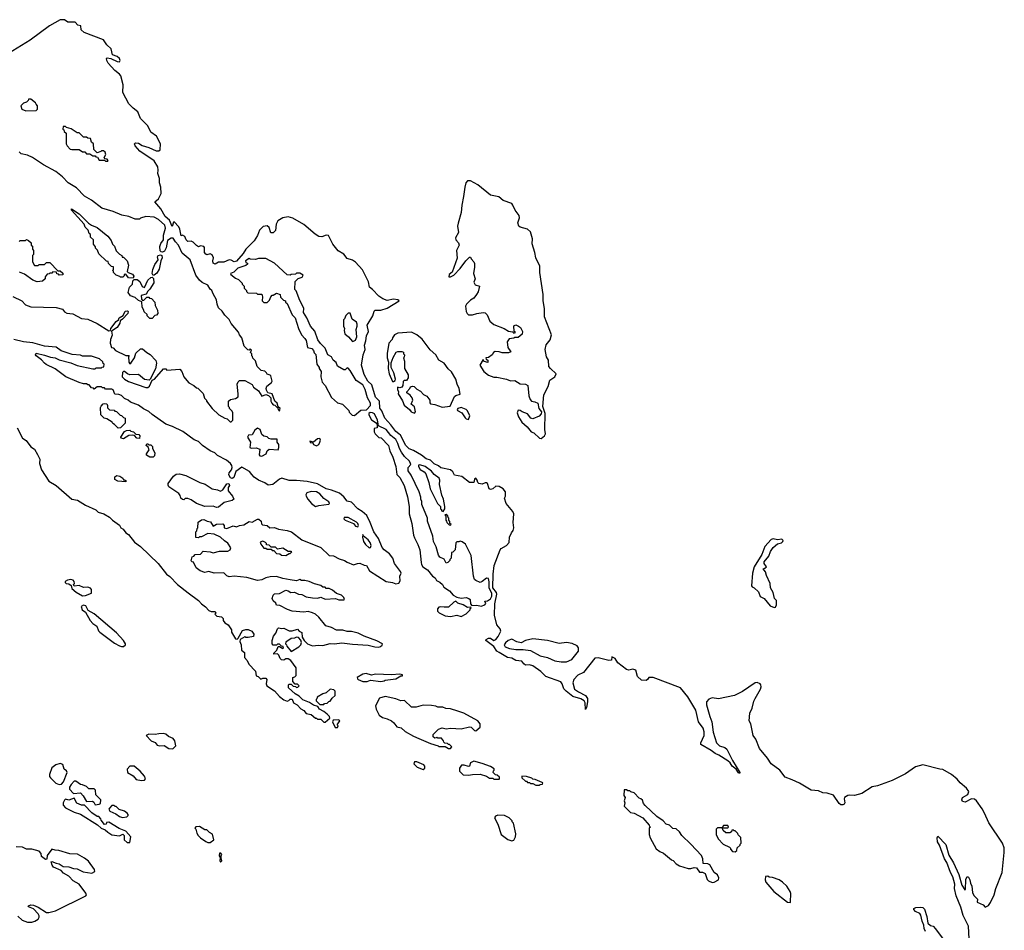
# Model space of a CAD drawing. Extents: x 2386423 to 2568864, y 578392 to 761999.
# Tile 395 of 454: x 2552680 to 2562016, y 670107 to 678742. Entities that reach past the tile are written whole.
import ezdxf

# ---------------------------------------------------------------- set-up
doc = ezdxf.new("R2010")
doc.units = 0

msp = doc.modelspace()

# ---------------------------------------------------------------- linework, layer by layer
at = {"layer": '0CON05XD'}
for points in [[(2561681.4, 670025), (2561675.5, 670145), (2561626.7, 670246.7), (2561604, 670325), (2561559.2, 670435), (2561542.9, 670505), (2561548.2, 670545), (2561528.1, 670615), (2561505.7, 670655), (2561470.5, 670750.5), (2561450, 670785), (2561401.4, 670915), (2561384, 670945), (2561380, 670985), (2561385, 671000), (2561460.4, 670920.5), (2561491.2, 670821.2), (2561533.6, 670746.4), (2561586, 670635), (2561614.2, 670535), (2561641.7, 670491.7), (2561646.7, 670495), (2561651.7, 670588.3), (2561665, 670617.5), (2561675, 670612.5), (2561688, 670585), (2561694, 670555), (2561708.6, 670525), (2561716, 670465), (2561727.3, 670437.3), (2561761.7, 670401.7), (2561760, 670375), (2561815, 670348.8), (2561835, 670327.5), (2561865, 670342), (2561885, 670370.8), (2561920, 670445), (2561935.4, 670505), (2561994.6, 670655), (2562016.1, 670845), (2562015, 670890), (2561997.9, 670935), (2561870.8, 671125), (2561827.2, 671217.2), (2561805, 671260), (2561753.3, 671335), (2561735, 671352.2), (2561705, 671354.4), (2561645, 671320.8), (2561620, 671330), (2561613.8, 671345), (2561618.8, 671365), (2561670, 671395), (2561679.4, 671425), (2561658.6, 671455), (2561596.2, 671505), (2561568.9, 671538.9), (2561515, 671584.2), (2561432.3, 671632.3), (2561405, 671634.4), (2561245, 671677.8), (2561175, 671658.1), (2561079, 671591), (2560951.4, 671528.6), (2560815, 671478), (2560763.1, 671466.8), (2560665, 671403.8), (2560595, 671384.7), (2560548.6, 671388.6), (2560531.5, 671385), (2560502.2, 671365), (2560498.5, 671355), (2560504.6, 671315), (2560497.1, 671302.9), (2560484.6, 671295.4), (2560465, 671296.2), (2560449.4, 671309.4), (2560397.9, 671387.9), (2560335, 671407.6), (2560295, 671411.1), (2560255, 671430), (2560185, 671436.3), (2560075, 671501.9), (2560005.5, 671535.5), (2559938.3, 671558.3), (2559886.9, 671626.9), (2559805.8, 671685), (2559770.3, 671740.2), (2559695, 671832.1), (2559658.8, 671918.8), (2559633.5, 671955), (2559612.6, 672065), (2559597.1, 672095), (2559603.2, 672165), (2559625.3, 672215), (2559640.2, 672279.8), (2559652.5, 672305), (2559705, 672394), (2559710, 672415), (2559708.1, 672435), (2559700.8, 672445), (2559671.7, 672458.3), (2559655, 672452.9), (2559535, 672372.8), (2559457.7, 672332.3), (2559305, 672302.5), (2559245, 672312), (2559215, 672299.6), (2559193.3, 672275), (2559192, 672245), (2559223.7, 672133.7), (2559243.8, 672085), (2559256.1, 671986.1), (2559287.8, 671885), (2559315, 671855.7), (2559365, 671840), (2559383.8, 671825), (2559437.6, 671717.6), (2559508, 671605), (2559506, 671594), (2559495, 671601.2), (2559474.3, 671634.3), (2559435, 671662.5), (2559416.6, 671696.6), (2559394.2, 671715), (2559308.4, 671768.4), (2559273.3, 671783.3), (2559235, 671813.5), (2559140, 671870), (2559138.1, 671885), (2559169.6, 671955), (2559169.2, 671990.8), (2559160.4, 672025), (2559116.2, 672085), (2559091.8, 672195), (2559015, 672321.5), (2558946.4, 672406.4), (2558685, 672506), (2558644.4, 672505.6), (2558633.3, 672485), (2558620, 672475), (2558575, 672480.4), (2558538.8, 672515), (2558522.9, 672575), (2558495, 672584.6), (2558455, 672574.6), (2558435, 672580.8), (2558352.5, 672645), (2558325, 672686), (2558295, 672700), (2558290, 672670), (2558265, 672665.8), (2558165, 672689.7), (2558135, 672687.5), (2558026.9, 672553.1), (2557973.3, 672526.7), (2557934.6, 672485), (2557923.8, 672455), (2557941.1, 672395), (2557977.4, 672367.4), (2558044.3, 672335), (2558064.5, 672305), (2558065.5, 672275), (2558055, 672220), (2558045, 672200), (2558040.8, 672265), (2558032.1, 672282.1), (2558001.3, 672301.3), (2557925, 672324.7), (2557860.4, 672375), (2557838.3, 672398.3), (2557823.9, 672445), (2557812.1, 672462.1), (2557668.9, 672515), (2557620.9, 672560.9), (2557545, 672614.6), (2557515, 672624.5), (2557475, 672621.9), (2557460.6, 672635), (2557440.7, 672660.7), (2557385, 672664.4), (2557345, 672688.9), (2557305, 672694), (2557225, 672740.8), (2557204.2, 672755), (2557175, 672796.9), (2557100, 672855), (2557102, 672865), (2557125, 672878.2), (2557145, 672876.2), (2557175, 672856.7), (2557195, 672863.6), (2557217.1, 672892.9), (2557243, 672945), (2557237.3, 672967.3), (2557204.8, 673005), (2557182.1, 673095), (2557185.5, 673204.5), (2557202.7, 673295), (2557199.5, 673309.5), (2557166, 673355), (2557168.8, 673485), (2557178.6, 673565), (2557234.5, 673715), (2557245, 673728.3), (2557294.6, 673755), (2557320.5, 673785), (2557323.4, 673835), (2557344.5, 673875.5), (2557360.3, 673899.7), (2557367, 673923.1), (2557360, 673975), (2557366.9, 674055), (2557357.2, 674077.2), (2557291.8, 674155), (2557277.5, 674205), (2557287.5, 674225), (2557287.5, 674265), (2557263.3, 674295), (2557225, 674316), (2557195, 674318.8), (2557167.6, 674292.4), (2557145, 674287.1), (2557132.9, 674295), (2557115, 674343.3), (2557105, 674350), (2557095, 674351.2), (2557065, 674336.7), (2557034.1, 674344.1), (2557022.5, 674355), (2557018.8, 674375), (2557005, 674393.3), (2556993.8, 674385), (2556986.2, 674353.8), (2556945, 674354.6), (2556871, 674411), (2556803.3, 674423.3), (2556785.5, 674455), (2556763.8, 674473.8), (2556672.1, 674492.1), (2556651.8, 674511.8), (2556611.4, 674531.4), (2556575, 674565.7), (2556535, 674576.9), (2556491.5, 674611.5), (2556415, 674655.6), (2556372.7, 674672.7), (2556342.2, 674705), (2556291.7, 674801.7), (2556275, 674815.6), (2556245, 674838.8), (2556200.6, 674900.6), (2556142.2, 674965), (2556113, 675033), (2556095, 675060), (2556092, 675125), (2556055, 675162.5), (2556018.3, 675278.3), (2555982.5, 675315), (2555946.4, 675376.4), (2555920, 675465), (2555935.4, 675565), (2555954.5, 675615), (2555950, 675655), (2555963.5, 675696.5), (2555968.1, 675745), (2555985.8, 675785), (2555975.8, 675845), (2556027.3, 675935), (2556040, 675980), (2556051.7, 675988.3), (2556105, 675988.2), (2556163.4, 676006.6), (2556278, 676075), (2556266.7, 676085), (2556225, 676093.1), (2556165, 676081.1), (2556124.2, 676095), (2556085, 676121.5), (2556025.3, 676185.3), (2555996.7, 676206.7), (2555986.5, 676256.5), (2555930.9, 676370.9), (2555864, 676444), (2555835, 676461.8), (2555785, 676478.2), (2555755, 676518.2), (2555700.8, 676550.8), (2555647.9, 676615), (2555608.8, 676695), (2555585, 676698.2), (2555545, 676684.1), (2555515, 676687.4), (2555480.1, 676710.1), (2555375, 676801.1), (2555270.5, 676860.5), (2555225, 676872), (2555175, 676862), (2555128.6, 676835), (2555113, 676805), (2555105.3, 676744.7), (2555085, 676721.2), (2555062.2, 676722.2), (2555045, 676771.4), (2555025, 676786.4), (2554989.1, 676780.9), (2554953.6, 676745), (2554933.4, 676696.6), (2554902.1, 676645), (2554824.7, 676565.3), (2554799.2, 676525), (2554735, 676453.1), (2554715, 676447.5), (2554685, 676462), (2554665, 676464), (2554615, 676442), (2554565, 676442.5), (2554535, 676423.8), (2554515, 676433.3), (2554510, 676455), (2554517.5, 676485), (2554503.9, 676513.9), (2554485, 676523.3), (2554455, 676512.5), (2554445, 676517.5), (2554432.5, 676535), (2554433, 676583), (2554425, 676592.5), (2554395, 676597.5), (2554375, 676590), (2554355, 676600), (2554325, 676632.5), (2554305, 676642.5), (2554275, 676640), (2554260, 676655), (2554246.4, 676686.4), (2554225, 676700), (2554211.7, 676691.7), (2554200, 676755), (2554188.3, 676778.3), (2554145, 676826.7), (2554138.3, 676821.7), (2554125, 676782.5), (2554101.7, 676841.7), (2554058.1, 676875), (2554019.7, 676949.7), (2553960, 677015), (2553997.4, 677042.6), (2554020, 677095), (2554017.5, 677155), (2554004.7, 677195), (2554006.2, 677235), (2553988.9, 677285), (2553991.8, 677315), (2553988.3, 677348.3), (2553955, 677402.5), (2553818.1, 677495), (2553774, 677545), (2553767.5, 677565), (2553776.7, 677573.3), (2553805, 677572), (2553840.9, 677550.9), (2553905, 677530), (2553975, 677497.5), (2554000.4, 677499.5), (2554012, 677508), (2554015.4, 677565), (2553978.7, 677638.7), (2553923.5, 677675), (2553895.4, 677735.4), (2553825, 677806.7), (2553799.2, 677869.2), (2553755, 677901.9), (2553715, 677943.2), (2553659.5, 678050.5), (2553661.5, 678125), (2553638.7, 678208.7), (2553626.2, 678226.2), (2553581.1, 678261.1), (2553519.5, 678329.5), (2553505.8, 678355), (2553503.3, 678375), (2553508.3, 678381.7), (2553545, 678376), (2553605, 678347.1), (2553625.7, 678344.3), (2553633.8, 678355), (2553625.5, 678375), (2553605.6, 678395), (2553560.2, 678410.2), (2553547.5, 678465), (2553505, 678505.4), (2553475, 678551.8), (2553291.4, 678621.4), (2553263.3, 678645), (2553260, 678685), (2553231.7, 678691.7), (2553205, 678720), (2553135, 678720), (2553105, 678740), (2553065, 678742.5), (2552964, 678685), (2552780.8, 678549.2), (2552575, 678422)], [(2552738.3, 677878.3), (2552835, 677880), (2552850, 677895), (2552850, 677925), (2552835, 677940), (2552830, 677955), (2552785, 677990), (2552765, 677990), (2552760, 677975), (2552745, 677960), (2552715, 677950), (2552690, 677925), (2552700, 677895), (2552738.3, 677878.3)], [(2553515, 677400), (2553518.3, 677408.3), (2553508.3, 677418.3), (2553491.7, 677421.7), (2553480, 677435), (2553497.5, 677465), (2553490, 677485), (2553475, 677500), (2553455, 677500), (2553448.3, 677491.7), (2553415, 677480), (2553381.7, 677511.7), (2553380, 677565), (2553361.7, 677581.7), (2553350, 677615), (2553325, 677620), (2553315, 677630), (2553285, 677630), (2553245, 677670), (2553225, 677670), (2553167, 677707), (2553125, 677720), (2553115, 677730), (2553091.7, 677728.3), (2553090, 677705), (2553098.3, 677698.3), (2553101.7, 677681.7), (2553120, 677665), (2553120, 677565), (2553130, 677545), (2553160, 677515), (2553175, 677510), (2553245, 677510), (2553275, 677490), (2553298.3, 677488.3), (2553315, 677470), (2553345, 677470), (2553375, 677450), (2553395, 677450), (2553401.7, 677441.7), (2553418.3, 677438.3), (2553435, 677410), (2553485, 677410), (2553495, 677400), (2553515, 677400)], [(2554685, 674930), (2554700, 674945), (2554700, 675015), (2554695, 675030), (2554670, 675055), (2554670, 675065), (2554660, 675075), (2554660, 675125), (2554678.3, 675141.7), (2554725, 675150), (2554750, 675165), (2554752.5, 675195), (2554742.5, 675285), (2554751.7, 675308.3), (2554765, 675320), (2554815, 675322.5), (2554883, 675283), (2554897, 675257), (2554943, 675223), (2554975, 675172.5), (2555015, 675188), (2555038.1, 675178.1), (2555062.5, 675155), (2555062.5, 675125), (2555070, 675105), (2555085, 675090), (2555098.3, 675088.3), (2555128.3, 675058.3), (2555130, 675045), (2555145, 675030), (2555150, 675055), (2555131.7, 675071.7), (2555120, 675105), (2555100, 675125), (2555073, 675193), (2555034.1, 675204.1), (2555018.8, 675228.8), (2555016.4, 675245), (2555023.8, 675266.2), (2555067.5, 675302.5), (2555073.3, 675315), (2555062.5, 675365), (2555055, 675372.5), (2555025, 675380), (2555020, 675395), (2555005, 675410), (2554970, 675415), (2554932.5, 675455), (2554917, 675507), (2554891.7, 675531.7), (2554888.3, 675548.3), (2554880, 675555), (2554880, 675575), (2554870, 675585), (2554878.3, 675608.3), (2554865, 675620), (2554855, 675610), (2554841.7, 675611.7), (2554810, 675645), (2554787, 675727), (2554763, 675753), (2554755, 675780), (2554685, 675860), (2554665, 675900), (2554625, 675940), (2554600, 675980), (2554565, 676010), (2554552.5, 676045), (2554547.5, 676085), (2554513, 676143), (2554502.5, 676175), (2554486.7, 676186.7), (2554465, 676223.8), (2554410.9, 676250.9), (2554385, 676272), (2554349.7, 676319.7), (2554295.5, 676465), (2554219.3, 676529.2), (2554187.2, 676605), (2554157.1, 676635), (2554135, 676670), (2554115, 676669.6), (2554082, 676648), (2554069.9, 676580.1), (2554052.4, 676547.6), (2554035, 676536.9), (2554020.4, 676540.4), (2554011, 676551), (2554008.7, 676591.3), (2554019.5, 676620.5), (2554044.2, 676655), (2554042, 676698), (2554063.3, 676765), (2554055, 676793.8), (2553995, 676846.7), (2553955, 676870), (2553875, 676877.5), (2553825, 676860), (2553815, 676850), (2553775, 676850), (2553715, 676877.5), (2553648.3, 676888.3), (2553565, 676922.5), (2553460, 676955), (2553360.7, 677030.7), (2553295, 677067.5), (2553218.3, 677148.3), (2553140, 677195), (2553085, 677252.5), (2553023.6, 677303.6), (2552906.4, 677366.4), (2552800, 677435), (2552755, 677457.5), (2552695, 677470), (2552675, 677490)], [(2557625, 674770), (2557657.1, 674795), (2557666.9, 674815), (2557658.5, 674855), (2557661.7, 675008.3), (2557640, 675075), (2557650, 675185), (2557690.6, 675265), (2557707.4, 675322.6), (2557754.4, 675355), (2557766.5, 675385), (2557713.7, 675433.7), (2557698.7, 675455), (2557693.4, 675515), (2557676.3, 675546.3), (2557664.1, 675615), (2557671.2, 675658.8), (2557711.2, 675705), (2557723.9, 675755), (2557657.3, 675925), (2557656.5, 676005), (2557643.1, 676075), (2557642.5, 676135), (2557611.4, 676345), (2557612, 676405), (2557573.1, 676483.1), (2557565, 676533.3), (2557538.5, 676618.5), (2557542.2, 676665), (2557525, 676730), (2557495, 676757.1), (2557425, 676774.3), (2557411.4, 676785), (2557402.7, 676815), (2557417.8, 676865), (2557415.7, 676885), (2557377.5, 676935), (2557357.5, 676985), (2557345, 676998), (2557265, 677029.2), (2557223, 677063), (2557145, 677078.5), (2557025.6, 677175), (2556955, 677215.5), (2556926.7, 677215), (2556911.5, 677195), (2556900, 677155), (2556889.7, 677065), (2556871.4, 676985), (2556866.7, 676913.3), (2556836.8, 676813.3), (2556832.5, 676785), (2556842, 676725), (2556812.2, 676675), (2556816.2, 676656.2), (2556841.8, 676625), (2556848, 676605), (2556820.5, 676555), (2556828.2, 676481.8), (2556781.9, 676348.1), (2556753.8, 676325), (2556750, 676305), (2556765, 676303.3), (2556795, 676320), (2556857.7, 676382.3), (2556910, 676455), (2556945, 676490), (2556955, 676490), (2556960, 676475), (2556987, 676447), (2556991.7, 676431.7), (2556992.5, 676395), (2556982.5, 676335), (2557000, 676285), (2556986.7, 676255), (2556999.3, 676229.3), (2557040, 676215), (2557027, 676163), (2557013, 676137), (2556987.7, 676102.3), (2556955, 676083.3), (2556917.5, 676045), (2556907.5, 676025), (2556912.5, 675975), (2556922.5, 675955), (2556935, 675943.3), (2556975, 675943.3), (2557013.6, 675956.4), (2557073.9, 675966.1), (2557095, 675962.5), (2557112.5, 675945), (2557137.5, 675885), (2557175, 675852.5), (2557273.6, 675813.6), (2557315, 675787.5), (2557351.7, 675781.7), (2557365, 675770), (2557380, 675775), (2557370, 675785), (2557365, 675840), (2557385, 675847.5), (2557410, 675835), (2557427.5, 675825), (2557447.5, 675785), (2557445, 675760), (2557405, 675730), (2557375, 675730), (2557367, 675723), (2557320, 675715), (2557303.6, 675686.4), (2557307.5, 675635), (2557338.3, 675591.7), (2557315, 675582.5), (2557255, 675582.5), (2557225, 675592.5), (2557190, 675595), (2557173.6, 675586.4), (2557160, 675565), (2557125, 675540), (2557100, 675535), (2557101.7, 675521.7), (2557120, 675515), (2557117.5, 675492.5), (2557085, 675500), (2557075, 675520), (2557043.8, 675465), (2557082, 675405), (2557125, 675370), (2557175, 675353.3), (2557205, 675354), (2557295, 675333.3), (2557335, 675316.7), (2557375, 675322.5), (2557425, 675290), (2557475, 675286.7), (2557496.7, 675275), (2557506.7, 675175), (2557520, 675140), (2557534, 675124), (2557565, 675120), (2557592.5, 675105), (2557603.8, 675055), (2557626.2, 675025), (2557625.9, 675004.1), (2557605, 674983.8), (2557545, 674956.7), (2557527.5, 674965), (2557495.8, 675005.8), (2557445, 675023.3), (2557425, 675036.7), (2557405, 675040), (2557397.5, 675015), (2557410, 674975), (2557440, 674925), (2557491.4, 674881.4), (2557530, 674835), (2557553.8, 674823.8), (2557607.5, 674775), (2557625, 674770)], [(2553755, 676290), (2553713, 676293), (2553685, 676330), (2553670, 676325), (2553670, 676315), (2553658.3, 676301.7), (2553635, 676300), (2553628.3, 676308.3), (2553595, 676320), (2553570, 676345), (2553568.3, 676358.3), (2553560, 676365), (2553570, 676375), (2553568.3, 676398.3), (2553551.7, 676401.7), (2553521.7, 676431.7), (2553518.3, 676448.3), (2553501.7, 676451.7), (2553431.7, 676521.7), (2553418.3, 676558.3), (2553400, 676575), (2553398.3, 676588.3), (2553380, 676615), (2553380, 676655), (2553351.7, 676681.7), (2553350, 676705), (2553340, 676715), (2553330, 676745), (2553300, 676775), (2553290, 676805), (2553170, 676935), (2553171.7, 676948.3), (2553245, 676902.5), (2553333.3, 676813.3), (2553360, 676795), (2553415, 676772.5), (2553515, 676690), (2553547, 676647), (2553560, 676615), (2553580, 676595), (2553595, 676550), (2553625, 676520), (2553650, 676505), (2553651.7, 676491.7), (2553665, 676490), (2553700, 676455), (2553712.5, 676415), (2553700, 676355), (2553710, 676345), (2553749.3, 676329.3), (2553761.7, 676311.7), (2553755, 676290)], [(2552675, 676640), (2552685, 676650), (2552735, 676650), (2552745, 676657.5), (2552765, 676650), (2552790, 676625), (2552790, 676605), (2552800, 676595), (2552800, 676565), (2552810, 676555), (2552810, 676515), (2552800, 676505), (2552800, 676445), (2552821.7, 676411.7), (2552855, 676410), (2552865, 676420), (2552915, 676420), (2552935, 676440), (2552965, 676440), (2553041.7, 676361.7), (2553065, 676360), (2553088.3, 676338.3), (2553088.3, 676321.7), (2553055, 676320), (2553048.3, 676328.3), (2553031.7, 676331.7), (2553028.3, 676348.3), (2552995, 676350), (2552985, 676340), (2552965, 676340), (2552958.3, 676331.7), (2552941.7, 676328.3), (2552920, 676305), (2552920, 676285), (2552897, 676263), (2552845, 676257.5), (2552805, 676273.3), (2552725, 676330), (2552679.3, 676349.3)], [(2553945, 676318), (2553935.5, 676335), (2553941.5, 676375), (2553960.3, 676419.7), (2553992.5, 676465), (2553987.7, 676495), (2553991.8, 676505), (2554015, 676513.6), (2554026.7, 676505), (2554029.6, 676485), (2554017.8, 676455), (2554002.5, 676377.5), (2553979.7, 676340.3), (2553955, 676320), (2553945, 676318)], [(2555855, 674990), (2555915, 675040), (2555968.3, 675041.7), (2556005, 675084), (2556005, 675106.2), (2555979.1, 675155), (2555955, 675236), (2555935, 675279.4), (2555871.8, 675321.8), (2555815, 675416.2), (2555795, 675438.8), (2555785, 675440), (2555765, 675422.5), (2555755, 675422.5), (2555695, 675457.5), (2555680.7, 675490.7), (2555652.5, 675515), (2555637.5, 675545), (2555602.5, 675565), (2555576.1, 675626.1), (2555530.7, 675670.7), (2555507.5, 675705), (2555478.3, 675788.3), (2555437.5, 675835), (2555402.5, 675915), (2555370, 675965), (2555373.8, 676005), (2555368.8, 676018.8), (2555335, 676080), (2555301.7, 676171.7), (2555290, 676185), (2555291.7, 676258.3), (2555321.7, 676288.3), (2555358.3, 676301.7), (2555368.3, 676318.3), (2555335, 676340), (2555305, 676340), (2555295, 676330), (2555255, 676327.5), (2555245, 676320), (2555215, 676322.5), (2555095, 676432.5), (2555015, 676477.5), (2554945, 676477.5), (2554915, 676467.5), (2554865, 676470), (2554855, 676477.5), (2554820, 676455), (2554825, 676440), (2554840, 676435), (2554840, 676425), (2554825, 676410), (2554748.8, 676385), (2554710.4, 676349.5), (2554680, 676335), (2554682.5, 676325), (2554725, 676290), (2554755, 676280), (2554790, 676245), (2554790, 676235), (2554807, 676217), (2554810, 676195), (2554830, 676175), (2554830, 676165), (2554841.7, 676151.7), (2554925, 676150), (2554935, 676140), (2554975, 676140), (2554982.5, 676115), (2554980, 676075), (2554995, 676060), (2555025, 676060), (2555048.3, 676081.7), (2555060, 676115), (2555075, 676130), (2555085, 676130), (2555115, 676150), (2555150, 676135), (2555151.7, 676111.7), (2555181.7, 676081.7), (2555200, 676075), (2555200, 676065), (2555215, 676050), (2555262.5, 675945), (2555292.5, 675915), (2555323, 675813), (2555352.5, 675755), (2555385, 675720), (2555395, 675700), (2555410, 675635), (2555450, 675625), (2555467, 675607), (2555473, 675583), (2555487, 675567), (2555497.5, 675475), (2555520, 675445), (2555520, 675435), (2555537.5, 675405), (2555536.2, 675355), (2555546.7, 675305), (2555577.5, 675275), (2555635, 675160), (2555695, 675110), (2555740, 675095), (2555800, 675035), (2555805, 675020), (2555831.7, 674991.7), (2555855, 674990)], [(2553935, 675910), (2553915, 675910), (2553890, 675935), (2553888.3, 675948.3), (2553861.7, 675971.7), (2553858.3, 675988.3), (2553840, 676015), (2553838.3, 676068.3), (2553805, 676080), (2553775, 676107.5), (2553730, 676125), (2553710, 676155), (2553720, 676205), (2553750, 676235), (2553752.5, 676267.5), (2553765, 676280), (2553795, 676280), (2553818.3, 676258.3), (2553842, 676212), (2553865, 676203.8), (2553896.2, 676273.8), (2553925, 676297.5), (2553935, 676300), (2553948.5, 676288.5), (2553952.4, 676247.6), (2553914, 676186), (2553895, 676167.5), (2553880, 676140), (2553833.3, 676126.7), (2553833.8, 676093.8), (2553845, 676080), (2553858.3, 676081.7), (2553885, 676110), (2553905, 676110), (2553911.7, 676101.7), (2553928.3, 676098.3), (2553960, 676065), (2553963, 676033), (2553987, 675987), (2553990, 675955), (2553978.3, 675941.7), (2553961.7, 675938.3), (2553935, 675910)], [(2552615, 676117.5), (2552700, 676075), (2552735, 676040), (2552785, 676020), (2553025, 676012.5), (2553085, 675997.5), (2553103.6, 675973.6), (2553128.3, 675958.3), (2553185, 675952.5), (2553265, 675908.8), (2553325, 675903.3), (2553415, 675860), (2553525, 675791.2), (2553540, 675795), (2553543.8, 675815), (2553595, 675879.2), (2553617.5, 675895), (2553624.3, 675915.7), (2553662, 675938), (2553681.5, 675978.5), (2553701.7, 675981.7), (2553707.1, 675975), (2553704.4, 675955), (2553656, 675904), (2553632, 675888), (2553629.2, 675865), (2553605.6, 675824.4), (2553550, 675790), (2553557.7, 675752.3), (2553540.7, 675709.3), (2553537.5, 675675), (2553550, 675635), (2553565, 675630), (2553590, 675605), (2553685, 675556.7), (2553718.3, 675558.3), (2553712.5, 675547.5), (2553714.4, 675494.4), (2553725, 675478.8), (2553735, 675486.2), (2553767.8, 675535), (2553781.1, 675578.9), (2553825, 675620), (2553835, 675621.2), (2553845, 675620), (2553886.7, 675585), (2553918.1, 675568.1), (2553969.4, 675509.4), (2553976.2, 675485), (2553968.1, 675431.9), (2553916.7, 675333.3), (2553906.4, 675323.6), (2553865, 675329.5), (2553805, 675378.8), (2553725, 675374.5), (2553703.1, 675383.1), (2553675, 675405.6), (2553664.1, 675405.9), (2553654.2, 675395.8), (2553652.5, 675355), (2553673.9, 675333.9), (2553712.3, 675312.3), (2553875, 675253.3), (2553895, 675253.3), (2553911.7, 675268.3), (2553937, 675323), (2553957.5, 675335), (2554045, 675430), (2554065, 675430), (2554075, 675420), (2554198.3, 675428.3), (2554217, 675407), (2554237.5, 675355), (2554265, 675320), (2554285, 675300), (2554330, 675275), (2554355, 675250), (2554368.3, 675248.3), (2554418.3, 675198.3), (2554433, 675153), (2554450, 675135), (2554450, 675125), (2554506.4, 675056.4), (2554567.5, 674995), (2554625, 674962.5), (2554648.3, 674958.3), (2554675, 674930), (2554685, 674930)], [(2555835, 675690), (2555845, 675692.5), (2555865, 675702.5), (2555876.2, 675735), (2555871.2, 675805), (2555880.8, 675835), (2555880, 675855), (2555872.7, 675872.7), (2555833.9, 675903.9), (2555815, 675960), (2555795, 675960), (2555771.7, 675938.3), (2555760, 675905), (2555750, 675895), (2555750, 675835), (2555760, 675815), (2555757.5, 675795), (2555763.9, 675763.9), (2555796.4, 675736.4), (2555835, 675690)], [(2556425, 675012.5), (2556432.5, 675025), (2556425, 675070), (2556392.5, 675095), (2556406.7, 675135), (2556400, 675155), (2556383, 675183), (2556350, 675205), (2556350, 675215), (2556380, 675245), (2556385, 675260), (2556405, 675267.5), (2556420, 675265), (2556445, 675237.5), (2556480.4, 675220.5), (2556508.8, 675188.8), (2556541.7, 675171.7), (2556567.5, 675135), (2556568.3, 675108.3), (2556575, 675100), (2556615, 675092.5), (2556685, 675066.7), (2556763, 675077), (2556801.7, 675168.3), (2556815, 675180), (2556855, 675192.5), (2556847.5, 675245), (2556828.1, 675285), (2556816.5, 675335), (2556775, 675402.9), (2556742.2, 675432.2), (2556705.5, 675485), (2556655, 675514), (2556626.7, 675565), (2556573.2, 675613.2), (2556495, 675714.3), (2556445.8, 675755), (2556395, 675780.6), (2556265, 675769.2), (2556235, 675753.8), (2556215.8, 675724.2), (2556210.4, 675709.5), (2556180, 675675), (2556164.1, 675575.9), (2556164, 675535), (2556177.5, 675495), (2556173.9, 675436.1), (2556184.2, 675385), (2556215, 675312.5), (2556225, 675310), (2556238.8, 675321.2), (2556243.3, 675335), (2556228.8, 675395), (2556202.5, 675445), (2556203, 675487), (2556220.4, 675539.5), (2556250.7, 675589.3), (2556265, 675596.7), (2556305, 675597.5), (2556318.3, 675588.3), (2556320, 675575), (2556330, 675565), (2556327, 675543), (2556320, 675535), (2556327.5, 675505), (2556330, 675435), (2556362.5, 675375), (2556362.5, 675345), (2556348.3, 675321.7), (2556325, 675320), (2556315, 675310), (2556312.5, 675275), (2556303, 675257), (2556285, 675252.5), (2556261.7, 675258.3), (2556263.3, 675235), (2556272.5, 675215), (2556270, 675195), (2556308.6, 675128.6), (2556325, 675087.5), (2556376, 675046), (2556392.5, 675025), (2556425, 675012.5)], [(2555575, 672080), (2555621.7, 672118.3), (2555617.5, 672135), (2555595, 672157.5), (2555565, 672182.5), (2555523.6, 672203.6), (2555508.3, 672228.3), (2555465, 672242.5), (2555427, 672267), (2555365, 672292.5), (2555328.8, 672328.8), (2555290.7, 672350.7), (2555230, 672405), (2555230, 672435), (2555235, 672440), (2555255, 672440), (2555271.7, 672421.7), (2555295, 672420), (2555305, 672410), (2555318.3, 672411.7), (2555330, 672425), (2555315, 672440), (2555291.7, 672441.7), (2555270, 672465), (2555270, 672505), (2555288.3, 672511.7), (2555300, 672525), (2555302.5, 672595), (2555250, 672665), (2555225, 672680), (2555205, 672680), (2555185, 672667.5), (2555163, 672673), (2555150, 672685), (2555137, 672717), (2555125, 672730), (2555090, 672725), (2555090, 672735), (2555117, 672763), (2555131.7, 672798.3), (2555145, 672800), (2555175, 672780), (2555180, 672785), (2555178.3, 672798.3), (2555161.7, 672801.7), (2555145, 672820), (2555125, 672820), (2555115, 672810), (2555085, 672812.5), (2555072.5, 672825), (2555072.5, 672855), (2555086.2, 672895), (2555108.8, 672925), (2555125, 672967.5), (2555135, 672976.7), (2555165, 672970), (2555185, 672972.5), (2555235, 672946.7), (2555265, 672946.7), (2555315, 672962.5), (2555330, 672945), (2555355, 672930), (2555358.3, 672888.3), (2555377.5, 672855), (2555407.5, 672825), (2555455, 672806), (2555512.5, 672812.5), (2555555, 672807.5), (2555625, 672826.2), (2555665, 672824), (2555735, 672833.3), (2555835, 672820), (2555985, 672812.5), (2556046.4, 672796.4), (2556085, 672793.3), (2556101.7, 672798.3), (2556118.3, 672811.7), (2556120, 672825), (2556065, 672852.5), (2555946.1, 672896.1), (2555890, 672925), (2555825, 672940), (2555785, 672941.2), (2555745, 672953.3), (2555683.9, 672953.9), (2555637.7, 672977.7), (2555584.1, 672994.1), (2555517.8, 673077.8), (2555485, 673104), (2555455, 673118.8), (2555415, 673128.8), (2555375, 673124.2), (2555265, 673132.5), (2555218.3, 673148.3), (2555147, 673187), (2555115, 673190), (2555108.3, 673208.3), (2555085, 673230), (2555072.5, 673255), (2555082.5, 673285), (2555095, 673297.5), (2555145, 673302.5), (2555205, 673332.5), (2555225, 673327.5), (2555250.7, 673310.7), (2555285, 673312.5), (2555323.6, 673293.6), (2555355, 673291.2), (2555395, 673270), (2555455, 673258.8), (2555505, 673256.2), (2555535, 673266.7), (2555577, 673247), (2555675, 673252.5), (2555705, 673240), (2555755, 673240), (2555760, 673245), (2555753.3, 673263.3), (2555732.5, 673285), (2555685, 673300), (2555645, 673332.5), (2555615, 673347.5), (2555585, 673350), (2555575, 673360), (2555555, 673360), (2555535, 673376.7), (2555475, 673391.2), (2555424, 673414), (2555385, 673424.2), (2555353.6, 673423.6), (2555335, 673432.5), (2555305, 673422.5), (2555245, 673430), (2555173.9, 673443.9), (2555115, 673463.3), (2555055, 673460), (2555015, 673451.2), (2554975, 673431.2), (2554935, 673424), (2554833.6, 673453.6), (2554715, 673466), (2554665, 673460), (2554645, 673470), (2554615, 673497.5), (2554525, 673492.5), (2554475, 673510), (2554435, 673500), (2554392.5, 673515), (2554353.9, 673543.9), (2554328.3, 673598.3), (2554315, 673600), (2554305, 673610), (2554315, 673650), (2554330, 673655), (2554345, 673670), (2554395, 673673.3), (2554418.3, 673701.7), (2554485, 673696.7), (2554515, 673687.5), (2554575, 673703.3), (2554655, 673701.2), (2554676.7, 673715), (2554682.5, 673735), (2554655, 673777.5), (2554620.7, 673800.7), (2554585, 673836.7), (2554525, 673862.5), (2554465, 673870), (2554405, 673840), (2554385, 673840), (2554375, 673830), (2554351.7, 673831.7), (2554350, 673885), (2554360, 673895), (2554361.7, 673918.3), (2554370, 673925), (2554371.7, 673978.3), (2554405, 674000), (2554425, 674002.5), (2554458.3, 673988.3), (2554489.3, 673979.3), (2554515, 673940), (2554545, 673960), (2554605, 673962.5), (2554617.5, 673945), (2554620, 673925), (2554645, 673917.5), (2554705, 673942.5), (2554735, 673932.5), (2554765, 673946.7), (2554806.2, 673953.8), (2554855, 673982.5), (2554885, 673977.5), (2554935, 674007.5), (2554947, 674007), (2554968.3, 673988.3), (2554973, 673963), (2554981.7, 673951.7), (2555027, 673947), (2555053, 673923), (2555095, 673926.7), (2555135, 673910), (2555215, 673900), (2555257.5, 673885), (2555355, 673811.2), (2555536.1, 673736.1), (2555615, 673662.5), (2555655, 673657.5), (2555708.3, 673628.3), (2555760, 673615), (2555785, 673597.5), (2555845, 673572.5), (2555883, 673587), (2555905, 673587.5), (2555945, 673568.8), (2555967, 673567), (2555997.1, 673517.1), (2556155, 673416), (2556215, 673406), (2556245, 673393.3), (2556275, 673397.5), (2556288.3, 673421.7), (2556283.3, 673465), (2556297.5, 673495), (2556289.3, 673509.3), (2556235, 673586.7), (2556216.8, 673636.8), (2556185, 673676.2), (2556135, 673713.8), (2556115.9, 673735.9), (2556082.4, 673822.4), (2556038, 673885), (2556004, 673975), (2555970.3, 674040.3), (2555928.8, 674078.8), (2555887.5, 674105), (2555825, 674167.5), (2555785, 674177.5), (2555755, 674217.5), (2555712.3, 674252.3), (2555635, 674282), (2555585, 674294.2), (2555505, 674341.4), (2555405, 674364.3), (2555305, 674374), (2555235, 674371.2), (2555165, 674393.8), (2555143.9, 674386.1), (2555080, 674335), (2555035, 674328), (2555005, 674350.8), (2554945, 674376), (2554903.3, 674405), (2554880.4, 674430.5), (2554858.8, 674458.8), (2554785, 674498.8), (2554730.7, 674459.3), (2554709.3, 674400.7), (2554695, 674392.9), (2554677.4, 674397.4), (2554663.5, 674426.5), (2554666.9, 674445), (2554687.5, 674475), (2554693.3, 674495), (2554692.5, 674515), (2554680, 674535), (2554640, 674565), (2554555, 674610), (2554530, 674635), (2554485, 674652.5), (2554413.6, 674703.6), (2554375, 674742.5), (2554335, 674757.5), (2554226.1, 674836.1), (2554130, 674885), (2554065, 674907.5), (2553937, 674997), (2553905, 675027.5), (2553855, 675052.5), (2553807, 675087), (2553730, 675115), (2553710, 675135), (2553675, 675150), (2553645, 675177.5), (2553619.3, 675189.3), (2553582.5, 675192.5), (2553565, 675232.5), (2553555, 675237.5), (2553495, 675240), (2553485, 675250), (2553465, 675250), (2553455, 675260), (2553415, 675260), (2553385, 675240), (2553378.3, 675248.3), (2553361.7, 675251.7), (2553338.3, 675278.3), (2553325, 675280), (2553315, 675290), (2553285, 675290), (2553245, 675302.5), (2553116.4, 675356.4), (2553015, 675432.5), (2552931.7, 675471.7), (2552915, 675486.7), (2552888.1, 675518.1), (2552837.5, 675555), (2552830, 675565), (2552835, 675580), (2552915, 675562.5), (2552970.7, 675540.7), (2553017, 675537), (2553055, 675517.5), (2553165, 675487.5), (2553225, 675462.5), (2553375, 675432.5), (2553395, 675432.5), (2553405, 675440), (2553455, 675440), (2553461.7, 675448.3), (2553478.3, 675451.7), (2553480, 675475), (2553471.7, 675481.7), (2553468.3, 675498.3), (2553437, 675527), (2553361.7, 675551.7), (2553275, 675552.5), (2553255, 675560), (2553178.3, 675568.3), (2553073, 675603), (2553025, 675636.2), (2552915, 675646.7), (2552805, 675676.7), (2552717, 675687), (2552625, 675710)], [(2553615, 674870), (2553580, 674905), (2553563.6, 674913.6), (2553556.4, 674926.4), (2553507, 674957), (2553480, 674965), (2553450, 674995), (2553446.7, 675065), (2553451.2, 675078.8), (2553470.8, 675099.2), (2553485, 675104), (2553505, 675100), (2553513.3, 675085), (2553513.3, 675063.3), (2553531.7, 675041.7), (2553575, 675040), (2553581.7, 675031.7), (2553598.3, 675028.3), (2553631.7, 674991.7), (2553645, 674990), (2553665, 674970), (2553680, 674965), (2553680, 674915), (2553635, 674872.5), (2553615, 674870)], [(2557055, 673182.5), (2557090, 673195), (2557100, 673205), (2557091.7, 673228.3), (2557115, 673230), (2557125, 673236.7), (2557145, 673252), (2557158, 673275), (2557157.4, 673305), (2557131.9, 673351.9), (2557133, 673413), (2557125, 673444), (2557105, 673447.5), (2557065, 673414), (2557045, 673406.2), (2557005, 673423.3), (2556993.8, 673435), (2556984.1, 673464.1), (2556961.7, 673661.7), (2556908.3, 673768.3), (2556875, 673790), (2556855, 673797.5), (2556845, 673790), (2556825, 673790), (2556815, 673780), (2556810, 673715), (2556788.3, 673691.7), (2556775, 673690), (2556770, 673635), (2556760, 673625), (2556760, 673615), (2556740, 673595), (2556725, 673590), (2556706.4, 673626.4), (2556663.3, 673645), (2556650, 673665), (2556627.5, 673745), (2556603.6, 673793.6), (2556597.5, 673845), (2556548.3, 673988.3), (2556546.4, 674016.4), (2556493.3, 674145), (2556492.5, 674175), (2556482.5, 674195), (2556482.5, 674215), (2556467.5, 674265), (2556393.3, 674423.3), (2556362.5, 674465), (2556363.3, 674495), (2556387.5, 674525), (2556386.7, 674535), (2556376, 674555), (2556329.6, 674599.6), (2556300.9, 674640.9), (2556280.5, 674675), (2556264.5, 674725), (2556245, 674760), (2556198.9, 674798.9), (2556155, 674855.7), (2556081.7, 674891.7), (2556074, 674945), (2556045, 675004), (2556025, 675015.8), (2556003.3, 675016.7), (2555991.7, 675008.3), (2555990, 674995), (2556017, 674947), (2556059.3, 674919.3), (2556070, 674905), (2556068.3, 674871.7), (2556040, 674865), (2556040, 674835), (2556050, 674815), (2556085, 674780), (2556108.3, 674778.3), (2556176.7, 674705), (2556190, 674655), (2556217.5, 674595), (2556247.5, 674505), (2556255, 674430), (2556285, 674400), (2556326.7, 674325), (2556358.3, 674218.3), (2556373.3, 674125), (2556373.3, 674055), (2556396.7, 673965), (2556413.8, 673855), (2556425, 673827.5), (2556456.7, 673765), (2556473.3, 673715), (2556486, 673595), (2556490, 673575), (2556503.8, 673555), (2556545.7, 673525.7), (2556595, 673466.7), (2556619.3, 673449.3), (2556633.6, 673423.6), (2556665, 673407.5), (2556687.5, 673385), (2556700.3, 673360.3), (2556755, 673327.5), (2556790, 673285), (2556825, 673267.5), (2556865, 673256.7), (2556915, 673263.8), (2556937.5, 673255), (2556952.5, 673245), (2556953, 673203), (2556968.3, 673188.3), (2557015, 673190), (2557055, 673182.5)], [(2556935, 674952.5), (2556948, 674985), (2556925, 675033.8), (2556913.3, 675045), (2556865, 675063.8), (2556833.6, 675056.4), (2556827.5, 675045), (2556832.5, 675035), (2556872.5, 675015), (2556905, 674967.5), (2556915, 674957.5), (2556935, 674952.5)], [(2552655, 674872.5), (2552706.2, 674775), (2552741.7, 674751.7), (2552785, 674692.5), (2552819.3, 674669.3), (2552848.3, 674618.3), (2552872.5, 674575), (2552866.7, 674535), (2552888, 674475), (2552955.6, 674365.6), (2553025, 674324), (2553175, 674196.2), (2553226.8, 674186.8), (2553305, 674137.5), (2553402.5, 674095), (2553423.9, 674073.9), (2553476.8, 674056.8), (2553530, 674025), (2553560, 673995), (2553625, 673947.5), (2553637.5, 673925), (2553660, 673910), (2553685, 673877.5), (2553711.7, 673861.7), (2553768.3, 673788.3), (2553825.5, 673745.5), (2553992.5, 673585), (2554073.6, 673483.6), (2554105, 673463.3), (2554176, 673386), (2554275.9, 673305.9), (2554375, 673233.3), (2554402.9, 673202.9), (2554443.3, 673175), (2554475, 673138.8), (2554495, 673130), (2554535, 673130), (2554540, 673115), (2554530, 673105), (2554550, 673085), (2554595, 673080), (2554610, 673065), (2554610, 673045), (2554623.6, 673023.6), (2554657.5, 673005), (2554687, 672957), (2554687.5, 672935), (2554725, 672870), (2554741.7, 672868.3), (2554752.5, 672877.5), (2554791.2, 672948.8), (2554825, 672960), (2554845, 672960), (2554880, 672945), (2554900, 672915), (2554896.4, 672893.6), (2554845, 672882.5), (2554825, 672882.5), (2554815, 672890), (2554770, 672865), (2554767.5, 672845), (2554780, 672815), (2554783, 672763), (2554811.7, 672741.7), (2554811.2, 672695), (2554836.1, 672666.1), (2554851.2, 672631.2), (2554916.1, 672566.1), (2554921.7, 672521.7), (2554940, 672515), (2554965, 672490), (2554985, 672497.5), (2555015, 672497.5), (2555022.5, 672485), (2555016.2, 672445), (2555024.4, 672424.4), (2555095, 672376.7), (2555143.3, 672325), (2555185, 672293.8), (2555215, 672280), (2555233, 672287), (2555245, 672300), (2555265, 672300), (2555277.5, 672265), (2555312.5, 672245), (2555345, 672207.5), (2555375, 672192.5), (2555395, 672162.5), (2555445, 672152.5), (2555485, 672120), (2555495, 672120), (2555505, 672110), (2555535, 672110), (2555565, 672080), (2555575, 672080)], [(2553665, 674768.9), (2553642.9, 674772.9), (2553638.8, 674785), (2553675, 674837.5), (2553693, 674847), (2553725, 674850), (2553735, 674840), (2553760, 674835), (2553781.7, 674811.7), (2553808.3, 674808.3), (2553820, 674795), (2553815, 674770), (2553790, 674775), (2553768.3, 674798.3), (2553753, 674803), (2553715, 674800), (2553665, 674768.9)], [(2554975, 674604.4), (2555016.7, 674625), (2555027.5, 674655), (2555045, 674670), (2555130, 674665), (2555137.5, 674685), (2555137.5, 674715), (2555120, 674735), (2555120, 674765), (2555063.6, 674763.6), (2555041.7, 674771.7), (2555025, 674787.5), (2554995, 674792.5), (2554975, 674810), (2554960, 674855), (2554935, 674868.8), (2554909.6, 674850.5), (2554885, 674806.2), (2554848.3, 674801.7), (2554840, 674785), (2554867.5, 674735), (2554862.5, 674685), (2554875, 674680), (2554923, 674683), (2554958.3, 674668.3), (2554952, 674615), (2554957.5, 674605), (2554975, 674604.4)], [(2553945, 674594.3), (2553914.3, 674594.3), (2553883, 674613), (2553882.5, 674625), (2553907.5, 674665), (2553898.3, 674688.3), (2553880, 674705), (2553885, 674720), (2553895, 674720), (2553905, 674710), (2553925, 674710), (2553940, 674695), (2553940, 674675), (2553961.2, 674635), (2553958.8, 674605), (2553945, 674594.3)], [(2555495, 674702.5), (2555515, 674712.5), (2555526.2, 674735), (2555532, 674755), (2555525, 674770), (2555505, 674768.8), (2555465, 674737.5), (2555430, 674745), (2555435, 674732.5), (2555458.3, 674728.3), (2555465, 674712.5), (2555495, 674702.5)], [(2556695, 674080), (2556710, 674105), (2556710, 674125), (2556697.5, 674195), (2556682.5, 674235), (2556660, 674335), (2556663.3, 674375), (2556656.2, 674395), (2556610.9, 674430.9), (2556585, 674462.7), (2556525, 674506.7), (2556475, 674520), (2556463, 674517), (2556460, 674505), (2556477.7, 674477.7), (2556513.9, 674453.9), (2556530, 674435), (2556560, 674355), (2556572.5, 674295), (2556643, 674153), (2556670, 674125), (2556670, 674105), (2556678.3, 674098.3), (2556680, 674085), (2556695, 674080)], [(2553685, 674360), (2553610, 674365), (2553583, 674383), (2553583, 674407), (2553600.7, 674419.3), (2553630, 674415), (2553657.5, 674395), (2553665, 674380), (2553675, 674380), (2553688.3, 674368.3), (2553685, 674360)], [(2554545, 674116.7), (2554515, 674130), (2554435, 674126.7), (2554355, 674153.3), (2554305, 674190), (2554275, 674202.5), (2554248.3, 674201.7), (2554235, 674190), (2554225, 674192.5), (2554207.5, 674205), (2554201.7, 674231.7), (2554189.3, 674249.3), (2554095, 674313.3), (2554087, 674327), (2554087.5, 674345), (2554137.5, 674415), (2554165, 674431.2), (2554195, 674436.2), (2554255, 674418.8), (2554387.5, 674355), (2554438.6, 674338.6), (2554504.1, 674294.1), (2554555, 674283.8), (2554585, 674270), (2554607.3, 674282.7), (2554645, 674340.8), (2554662.9, 674342.9), (2554668.1, 674325), (2554656, 674305), (2554656.2, 674275), (2554697.5, 674225), (2554710, 674195), (2554695, 674182.5), (2554617.3, 674162.7), (2554565, 674121.2), (2554545, 674116.7)], [(2555485, 674127.5), (2555515, 674134.4), (2555612.5, 674147.5), (2555617.5, 674155), (2555611.7, 674171.7), (2555565, 674202.9), (2555524.5, 674245), (2555495, 674264.5), (2555445, 674267.8), (2555403.3, 674255), (2555393.9, 674236.1), (2555396.2, 674225), (2555412.5, 674195), (2555447.5, 674155), (2555485, 674127.5)], [(2555885, 673932.5), (2555892.5, 673945), (2555886.2, 673965), (2555875, 673976.2), (2555795, 674023.3), (2555757, 674023), (2555755, 674010), (2555767.5, 673995), (2555843.8, 673963.8), (2555865, 673940), (2555885, 673932.5)], [(2556765, 673950), (2556770, 673955), (2556760, 673965), (2556760, 673985), (2556750, 673995), (2556750, 674015), (2556741.7, 674021.7), (2556738.3, 674038.3), (2556725, 674050), (2556711.7, 674048.3), (2556720, 674035), (2556720, 673995), (2556728.3, 673988.3), (2556730, 673975), (2556751.7, 673951.7), (2556765, 673950)], [(2555205, 673662.5), (2555235, 673680), (2555245, 673680), (2555260, 673695), (2555255, 673700), (2555225, 673700), (2555175, 673730), (2555125, 673720), (2555105, 673740), (2555065, 673740), (2555045, 673760), (2555021.7, 673761.7), (2555020, 673775), (2555010, 673785), (2554985, 673797.5), (2554961.7, 673788.3), (2554965, 673770), (2554995, 673730), (2555015, 673730), (2555025, 673720), (2555065, 673720), (2555075, 673710), (2555088.3, 673708.3), (2555115, 673680), (2555147, 673677), (2555163, 673663), (2555205, 673662.5)], [(2555995, 673734), (2556005, 673736.7), (2556012, 673755), (2556004.2, 673785), (2555985, 673810.8), (2555937.5, 673847.5), (2555935, 673860), (2555930, 673835), (2555940.8, 673795), (2555958, 673765), (2555995, 673734)], [(2559835, 673167.5), (2559845, 673172.5), (2559856.4, 673193.6), (2559856.2, 673235), (2559836.7, 673255), (2559825, 673310), (2559800, 673355), (2559796, 673395), (2559760.4, 673470.5), (2559752.5, 673505), (2559730, 673535), (2559745, 673540), (2559760, 673555), (2559737.5, 673585), (2559738.3, 673601.7), (2559783.8, 673656.2), (2559800.3, 673699.7), (2559824.2, 673735.8), (2559865, 673773.3), (2559905, 673782.5), (2559917.5, 673795), (2559920, 673805), (2559907, 673817), (2559865, 673810), (2559825, 673820.8), (2559805, 673813.8), (2559745, 673747.5), (2559718.5, 673671.5), (2559645.6, 673555), (2559628.9, 673495), (2559620, 673375), (2559624.1, 673364.1), (2559645, 673353.3), (2559685, 673317.5), (2559702.3, 673272.3), (2559737.5, 673255), (2559797.5, 673185), (2559835, 673167.5)], [(2553275, 673280), (2553305, 673282.5), (2553360, 673305), (2553359.3, 673339.3), (2553350.7, 673350.7), (2553325, 673361.2), (2553285, 673358.6), (2553245, 673376.2), (2553195, 673370), (2553190, 673385), (2553200, 673395), (2553197.5, 673415), (2553186.1, 673426.1), (2553165, 673432.5), (2553133, 673427), (2553110, 673415), (2553110, 673405), (2553120, 673395), (2553145, 673392.5), (2553168.3, 673378.3), (2553175, 673350), (2553215, 673312.5), (2553275, 673280)], [(2556865, 673083.3), (2556915, 673107.5), (2556950, 673145), (2556951.7, 673158.3), (2556960, 673165), (2556955, 673170), (2556925, 673167.5), (2556885, 673193.3), (2556835, 673210), (2556815, 673227.5), (2556795, 673220), (2556745, 673172.5), (2556705, 673170), (2556673.9, 673176.1), (2556655, 673170), (2556643, 673157), (2556642.5, 673135), (2556657, 673117), (2556715, 673090), (2556765, 673083.3), (2556825, 673096.7), (2556865, 673083.3)], [(2553645, 672797.5), (2553665, 672800), (2553682.5, 672815), (2553682.5, 672825), (2553663.3, 672855), (2553597.7, 672927.7), (2553385, 673107.5), (2553330.7, 673140.7), (2553307.5, 673185), (2553285, 673190), (2553261.7, 673178.3), (2553273.3, 673145), (2553303, 673123), (2553346.7, 673045), (2553375, 673016.7), (2553412.3, 672992.3), (2553428.3, 672948.3), (2553440, 672935), (2553578.8, 672828.8), (2553625, 672803.3), (2553645, 672797.5)], [(2555255, 672752.5), (2555326.1, 672793.9), (2555346.1, 672813.9), (2555351.2, 672835), (2555347, 672857), (2555325, 672882.5), (2555305, 672886.7), (2555285, 672876.7), (2555255, 672873.3), (2555205, 672840), (2555200, 672825), (2555210, 672815), (2555211.7, 672801.7), (2555255, 672752.5)], [(2557815, 672651.5), (2557865, 672653.1), (2557913.8, 672676.2), (2557978.7, 672755), (2557977.7, 672785), (2557965, 672803.9), (2557918.2, 672828.2), (2557865, 672835.7), (2557795, 672826.7), (2557685, 672855.2), (2557545, 672869.7), (2557475.8, 672855), (2557435, 672833.5), (2557395, 672842.7), (2557345, 672868.1), (2557310.8, 672855), (2557285, 672834.3), (2557273.3, 672815), (2557284.6, 672794.6), (2557325, 672778.2), (2557385, 672770.4), (2557455, 672770.9), (2557525, 672759.6), (2557615, 672710.4), (2557684.1, 672694.1), (2557755, 672661.8), (2557815, 672651.5)], [(2556105, 672467.5), (2556135, 672473.3), (2556145, 672480), (2556245, 672492.5), (2556295, 672520), (2556308.3, 672521.7), (2556308.3, 672528.3), (2556285, 672537.5), (2556205, 672530), (2556055, 672537.5), (2556015, 672527.5), (2555965, 672542.5), (2555934.1, 672535.9), (2555880, 672505), (2555881.7, 672491.7), (2555890, 672485), (2555935, 672467.5), (2555975, 672467.5), (2556005, 672480), (2556105, 672467.5)], [(2555565, 672250), (2555571.7, 672258.3), (2555595, 672260), (2555611.7, 672278.3), (2555625, 672280), (2555641.7, 672308.3), (2555670, 672335), (2555670, 672375), (2555658.3, 672388.3), (2555625, 672392.5), (2555585, 672360), (2555555, 672350), (2555501.7, 672318.3), (2555498.3, 672301.7), (2555490, 672295), (2555491.7, 672281.7), (2555525, 672250), (2555565, 672250)], [(2556765, 671830), (2556778.3, 671848.3), (2556755, 671870), (2556745, 671870), (2556735, 671880), (2556711.7, 671881.7), (2556701.7, 671891.7), (2556700, 671905), (2556678.3, 671928.3), (2556645, 671930), (2556635, 671940), (2556628.3, 671931.7), (2556615, 671930), (2556601.7, 671941.7), (2556600, 671965), (2556650, 672015), (2556685, 672027.5), (2556725, 672017.5), (2556765, 672022.5), (2556865, 672017.5), (2556945, 672037.5), (2556960, 672035), (2556991.2, 672001.2), (2557005, 672000), (2557047.5, 672035), (2557047.5, 672065), (2557023.6, 672093.6), (2556890, 672165), (2556835, 672186.7), (2556765, 672206.7), (2556720.7, 672210.7), (2556693, 672223), (2556645, 672222.5), (2556625, 672232.5), (2556585, 672240), (2556505, 672243.3), (2556438.3, 672221.7), (2556395, 672223.3), (2556327.5, 672287.5), (2556295, 672283.3), (2556245, 672303.3), (2556145, 672324.2), (2556090.9, 672309.1), (2556053.3, 672235), (2556060, 672205), (2556087, 672147), (2556120, 672125), (2556165, 672112.5), (2556205, 672092.5), (2556227.5, 672075), (2556255, 672037.5), (2556298.3, 672028.3), (2556335, 671992.5), (2556415, 671946.7), (2556465, 671927.5), (2556575, 671877.5), (2556647, 671857), (2556655, 671850), (2556715, 671850), (2556745, 671830), (2556765, 671830)], [(2555695, 672030), (2555700, 672045), (2555690, 672055), (2555716.7, 672095), (2555705, 672102.5), (2555651.7, 672098.3), (2555647.5, 672085), (2555671.7, 672031.7), (2555695, 672030)], [(2554125, 671827.5), (2554135, 671832.5), (2554160, 671855), (2554150, 671905), (2554135, 671927.5), (2554090, 671945), (2554065, 671966.7), (2554045, 671972.5), (2553998.3, 671971.7), (2553965, 671962.5), (2553905, 671967.5), (2553880, 671955), (2553927.5, 671905), (2553965, 671887.5), (2553983, 671863), (2554005, 671857.5), (2554049.3, 671859.3), (2554095, 671830), (2554125, 671827.5)], [(2553055, 671491.2), (2553075, 671493.8), (2553094, 671515), (2553130, 671605), (2553125, 671620), (2553102.5, 671635), (2553088.3, 671678.3), (2553065, 671687.5), (2553023.9, 671676.1), (2552983.6, 671646.4), (2552963.3, 671585), (2552963.6, 671566.4), (2552971.7, 671551.7), (2553022.5, 671502.5), (2553055, 671491.2)], [(2553835, 671527.5), (2553865, 671530), (2553872.5, 671545), (2553865, 671570), (2553823.3, 671615), (2553765, 671663.3), (2553725, 671662.5), (2553697.5, 671635), (2553702.5, 671605), (2553755, 671573.3), (2553785, 671537.5), (2553835, 671527.5)], [(2556505, 671631.2), (2556520, 671645), (2556521.2, 671665), (2556513.3, 671675), (2556445.7, 671705.7), (2556422.5, 671705), (2556417.5, 671685), (2556447.5, 671655), (2556505, 671631.2)], [(2557225, 671540), (2557230, 671545), (2557228.3, 671558.3), (2557208.3, 671578.3), (2557191.7, 671581.7), (2557170, 671605), (2557171.7, 671618.3), (2557180, 671625), (2557178.3, 671638.3), (2557145, 671660), (2557065, 671690), (2556985, 671710), (2556953.3, 671696.7), (2556945, 671662.5), (2556935, 671660), (2556895, 671673.3), (2556868.3, 671671.7), (2556850, 671645), (2556850, 671615), (2556885, 671580), (2556935, 671577.5), (2556975, 671586.2), (2557046.7, 671586.7), (2557105, 671570), (2557135, 671550), (2557165, 671550), (2557175, 671540), (2557225, 671540)], [(2557605, 671482.5), (2557615, 671490), (2557638.3, 671491.7), (2557640, 671505), (2557635, 671510), (2557567, 671537), (2557545, 671540), (2557535, 671550), (2557487, 671567), (2557441.7, 671568.3), (2557441.7, 671551.7), (2557475, 671520), (2557485, 671520), (2557495, 671510), (2557515, 671510), (2557525, 671500), (2557545, 671500), (2557573, 671483), (2557605, 671482.5)], [(2553395, 671297.5), (2553435, 671302.5), (2553445, 671310), (2553450, 671345), (2553401.7, 671391.7), (2553400, 671435), (2553385, 671450), (2553335, 671450), (2553315, 671470), (2553277, 671487), (2553255, 671490), (2553211.7, 671521.7), (2553195, 671520), (2553169.3, 671490.7), (2553153.8, 671465), (2553151.2, 671445), (2553190, 671405), (2553255, 671410), (2553283, 671383), (2553315, 671327.5), (2553371.7, 671331.7), (2553383, 671323), (2553395, 671297.5)], [(2553698.3, 670938.3), (2553725, 670940), (2553732.5, 670995), (2553685, 671046.2), (2553623, 671073), (2553525, 671132.5), (2553501.7, 671128.3), (2553500, 671115), (2553485, 671110), (2553451.7, 671151.7), (2553450, 671165), (2553430, 671185), (2553415, 671187.5), (2553365, 671222.5), (2553295, 671292.5), (2553265, 671293.3), (2553221.7, 671311.7), (2553195, 671360), (2553145, 671342.5), (2553115, 671350), (2553105, 671340), (2553093.3, 671315), (2553092.5, 671295), (2553115, 671270), (2553195, 671227.5), (2553255, 671207.5), (2553416.7, 671106.7), (2553453.3, 671075), (2553490.7, 671060.7), (2553515, 671037.5), (2553555, 671013.8), (2553625, 671002.5), (2553658.3, 671018.3), (2553670, 671005), (2553670, 670965), (2553698.3, 670938.3)], [(2559245, 670560), (2559265, 670562.5), (2559307.5, 670585), (2559310, 670605), (2559295, 670632.5), (2559266.4, 670656.4), (2559225, 670726.7), (2559205, 670737.5), (2559161.7, 670741.7), (2559157.5, 670785), (2559143.3, 670815), (2559045, 670923.3), (2558957.5, 671005), (2558935, 671040), (2558905, 671070), (2558873, 671073), (2558840, 671105), (2558810, 671115), (2558780, 671145), (2558720, 671185), (2558610.7, 671290.7), (2558595, 671310), (2558585, 671340), (2558570, 671355), (2558555, 671360), (2558505, 671410), (2558475, 671420), (2558465, 671430), (2558445, 671430), (2558435, 671440), (2558411.7, 671438.3), (2558410, 671385), (2558420, 671365), (2558412.5, 671335), (2558417.5, 671315), (2558413, 671283), (2558473, 671223), (2558505, 671217.5), (2558590, 671175), (2558650, 671105), (2558651.7, 671091.7), (2558660, 671085), (2558650, 671075), (2558650, 671015), (2558657.5, 670985), (2558715, 670880), (2558750, 670855), (2558785, 670840), (2558860, 670775), (2558875, 670770), (2558905, 670737.5), (2558935, 670720), (2559017, 670693), (2559043, 670693), (2559075, 670702.5), (2559098.3, 670698.3), (2559125, 670660), (2559155, 670660), (2559180, 670645), (2559198.3, 670588.3), (2559210, 670575), (2559245, 670560)], [(2553655, 671176.7), (2553695, 671182.5), (2553710, 671195), (2553710, 671205), (2553699.3, 671219.3), (2553675, 671237.5), (2553623, 671253), (2553595, 671280), (2553585, 671280), (2553575, 671290), (2553555, 671290), (2553530, 671265), (2553526.7, 671255), (2553535, 671237.5), (2553592.5, 671212.5), (2553627.5, 671185), (2553655, 671176.7)], [(2557345, 670956.7), (2557365, 670962.5), (2557380, 670995), (2557383, 671023), (2557361.7, 671121.7), (2557350, 671135), (2557350, 671145), (2557320, 671175), (2557277, 671197), (2557215, 671197.5), (2557191.7, 671188.3), (2557183, 671173), (2557213.3, 671115), (2557246.7, 671015), (2557308.3, 670968.3), (2557345, 670956.7)], [(2554485, 670940), (2554520, 670965), (2554508.3, 671018.3), (2554480, 671035), (2554455, 671060), (2554435, 671060), (2554385, 671090), (2554351.7, 671088.3), (2554340, 671075), (2554350, 671065), (2554358.3, 671028.3), (2554372.5, 671005), (2554393.6, 670983.6), (2554445, 670950), (2554465, 670940), (2554485, 670940)], [(2559465, 670850), (2559480, 670865), (2559481.7, 670888.3), (2559510, 670915), (2559510, 670925), (2559520, 670935), (2559517, 670987), (2559491.7, 671011.7), (2559490, 671025), (2559465, 671050), (2559455, 671050), (2559445, 671060), (2559431.7, 671058.3), (2559428.3, 671041.7), (2559415, 671030), (2559375, 671030), (2559350, 671055), (2559340, 671080), (2559395, 671080), (2559400, 671085), (2559395, 671100), (2559355, 671100), (2559340, 671080), (2559295, 671080), (2559282.5, 671065), (2559283, 671017), (2559302.5, 670975), (2559350, 670925), (2559410, 670895), (2559420, 670885), (2559420, 670875), (2559440, 670855), (2559465, 670850)], [(2552755, 670184.2), (2552795, 670184.4), (2552825, 670194.3), (2552855, 670214.2), (2552865, 670232.5), (2552864.2, 670245), (2552854.5, 670264.4), (2552811.7, 670311.7), (2552765, 670330), (2552760, 670335), (2552765, 670340), (2552785, 670347.5), (2552810, 670345), (2552856.1, 670326.1), (2552935, 670275.6), (2552955, 670275.6), (2553018.9, 670291.1), (2553307.5, 670435), (2553312.5, 670445), (2553308.3, 670458.3), (2553245, 670543.3), (2553185.7, 670575.7), (2553145, 670621.2), (2553095, 670648), (2553074.1, 670674.1), (2553001.2, 670705), (2552986.7, 670725), (2552980, 670755), (2552985, 670760), (2553025, 670742.5), (2553055, 670738.8), (2553093.6, 670713.6), (2553145, 670710), (2553191.7, 670691.7), (2553225, 670691.2), (2553281.7, 670661.7), (2553365, 670650), (2553392.5, 670665), (2553390, 670685), (2553331.7, 670761.7), (2553295, 670792.5), (2553229.3, 670829.3), (2553155, 670833.8), (2553050, 670865), (2553017, 670867), (2552985, 670877.5), (2552940, 670815), (2552938.3, 670781.7), (2552925, 670780), (2552887, 670807), (2552883.3, 670835), (2552865, 670856.7), (2552796.4, 670876.4), (2552745, 670877.5), (2552706.1, 670896.1), (2552645, 670900)], [(2554585, 670753.3), (2554597.5, 670765), (2554590, 670795), (2554590, 670815), (2554596.7, 670825), (2554588.3, 670838.3), (2554575, 670840), (2554570, 670815), (2554580, 670795), (2554576.7, 670765), (2554585, 670753.3)], [(2559985, 670370), (2559990, 670375), (2559992.5, 670455), (2559986.1, 670476.1), (2559952.5, 670525), (2559912.5, 670565), (2559880, 670585), (2559817, 670607), (2559785, 670610), (2559775, 670620), (2559751.7, 670618.3), (2559747.5, 670585), (2559753.3, 670565), (2559830, 670475), (2559960, 670375), (2559985, 670370)], [(2552661.2, 670241.2), (2552705, 670204), (2552755, 670184.2)], [(2561268.6, 670095), (2561255.6, 670125.6), (2561254.3, 670155), (2561236.7, 670195), (2561225, 670250), (2561215, 670266.9), (2561174.3, 670285), (2561157.5, 670305), (2561156.7, 670315), (2561176.7, 670323.3), (2561225, 670327.8), (2561242.8, 670322.8), (2561258.6, 670308.6), (2561280.8, 670239.2), (2561292, 670175), (2561315, 670153.3), (2561340, 670145), (2561365, 670122.5), (2561435, 670022.5)]]:
    msp.add_lwpolyline(points, dxfattribs=at)

doc.saveas('drawing.dxf')
